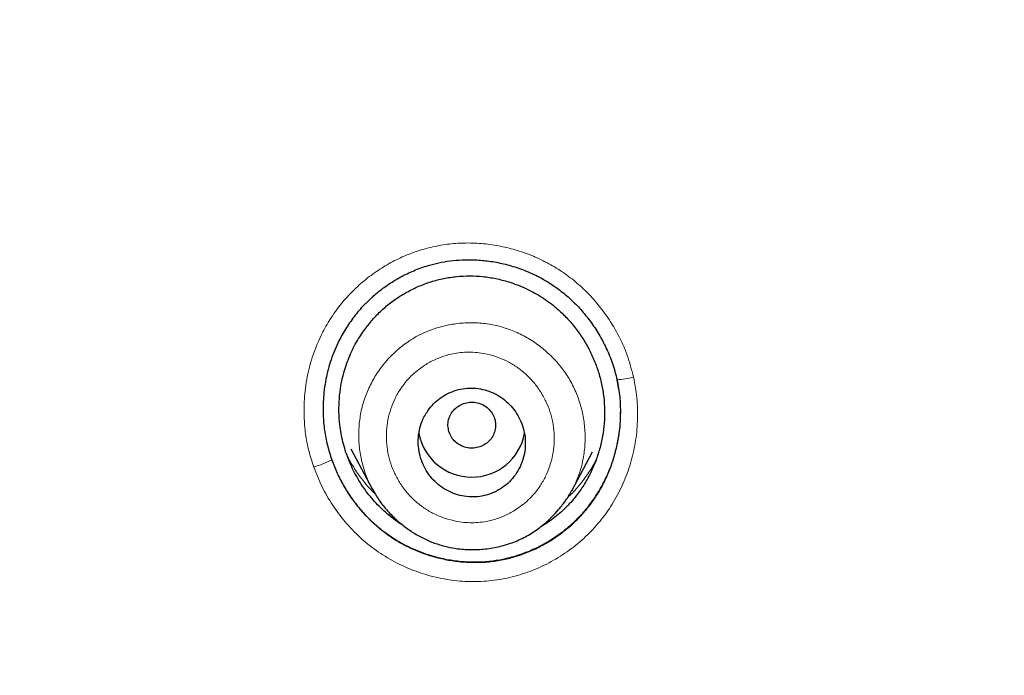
# Model space of a CAD drawing. Header units: millimetres. Extents: x 8 to 846, y 12 to 2113.
# Tile 463 of 515: x 458 to 475, y 1859 to 1870. Entities that reach past the tile are written whole.
import ezdxf

# ---------------------------------------------------------------- set-up
doc = ezdxf.new("R2010")
doc.units = ezdxf.units.MM

msp = doc.modelspace()

# ---------------------------------------------------------------- linework, layer by layer
at = {"color": 8, "linetype": 'Continuous', "lineweight": 0}
for p, q in [((468.39, 1863.846), (468.362, 1864.008)), ((464.296, 1862.101), (464.263, 1862.158)), ((467.512, 1861.994), (467.435, 1861.894)), ((467.531, 1862.025), (467.512, 1861.994))]:
    msp.add_line(p, q, dxfattribs=at)
at = {"color": 7, "linetype": 'Continuous', "lineweight": 30}
for p, q in [((463.891, 1862.848), (464.25, 1862.174)), ((467.605, 1862.14), (467.954, 1862.795)), ((464.251, 1862.173), (464.261, 1862.157)), ((464.263, 1862.158), (464.254, 1862.176))]:
    msp.add_line(p, q, dxfattribs=at)
at = {"color": 8, "linetype": 'Continuous', "lineweight": 0}
for centre, radius, start, end in [((468.345, 1865.04), 1.032, 270.9469, 286.7074), ((462.667, 1864.474), 2.025, 287.3006, 296.5293)]:
    msp.add_arc(centre, radius, start, end, dxfattribs=at)
at = {"color": 7, "linetype": 'Continuous', "lineweight": 30}
msp.add_arc((465.923, 1863.275), 0.904, 190.5954, 349.3389, dxfattribs=at)
at = {"color": 8, "linetype": 'Continuous', "lineweight": 0}
for points, knots in [([(418.074, 1827.918), (418.066, 1828.238), (418.047, 1828.984), (418.052, 1830.153), (418.083, 1831.425), (418.148, 1832.735), (418.246, 1834.081), (418.382, 1835.462), (418.554, 1836.84), (418.76, 1838.214), (419, 1839.582), (419.275, 1840.944), (419.575, 1842.263), (419.898, 1843.537), (420.24, 1844.767), (420.61, 1845.989), (421.009, 1847.204), (421.435, 1848.411), (421.904, 1849.644), (422.417, 1850.904), (422.977, 1852.187), (423.571, 1853.457), (424.196, 1854.712), (424.853, 1855.952), (425.541, 1857.177), (426.24, 1858.352), (426.946, 1859.477), (427.656, 1860.555), (428.391, 1861.618), (429.151, 1862.664), (429.934, 1863.695), (430.765, 1864.739), (431.647, 1865.795), (432.581, 1866.859), (433.542, 1867.901), (434.529, 1868.921), (435.542, 1869.917), (436.581, 1870.89), (437.614, 1871.811), (438.639, 1872.682), (439.653, 1873.507), (440.686, 1874.309), (441.737, 1875.089), (442.807, 1875.847), (443.926, 1876.604), (445.096, 1877.358), (446.32, 1878.105), (447.562, 1878.823), (448.821, 1879.513), (450.098, 1880.173), (451.392, 1880.804), (452.665, 1881.388), (453.915, 1881.928), (455.141, 1882.425), (456.378, 1882.897), (457.626, 1883.341), (458.884, 1883.759), (460.189, 1884.162), (461.543, 1884.547), (462.945, 1884.911), (464.355, 1885.243), (465.773, 1885.541), (467.199, 1885.808), (468.631, 1886.041), (470.028, 1886.237), (471.39, 1886.396), (472.716, 1886.523), (474.044, 1886.622), (475.374, 1886.693), (476.705, 1886.736), (478.078, 1886.751), (479.492, 1886.734), (480.944, 1886.683), (482.395, 1886.599), (483.843, 1886.481), (485.287, 1886.33), (486.727, 1886.146), (488.122, 1885.935), (489.472, 1885.7), (490.776, 1885.445), (492.074, 1885.162), (493.365, 1884.852), (494.649, 1884.515), (495.964, 1884.14), (497.307, 1883.723), (498.678, 1883.263), (500.036, 1882.772), (501.382, 1882.248), (502.714, 1881.694), (504.031, 1881.108), (505.297, 1880.51), (506.511, 1879.901), (507.676, 1879.286), (508.826, 1878.646), (509.961, 1877.982), (511.08, 1877.294), (512.217, 1876.56), (513.368, 1875.78), (514.532, 1874.95), (515.674, 1874.093), (516.795, 1873.21), (517.892, 1872.301), (518.967, 1871.366), (519.989, 1870.433), (520.958, 1869.505), (521.878, 1868.583), (522.776, 1867.642), (523.652, 1866.683), (524.505, 1865.704), (525.36, 1864.678), (526.215, 1863.602), (527.066, 1862.476), (527.888, 1861.33), (528.682, 1860.166), (529.445, 1858.983), (530.179, 1857.783), (530.863, 1856.601), (531.5, 1855.437), (532.091, 1854.295), (532.656, 1853.141), (533.194, 1851.974), (533.704, 1850.797), (534.201, 1849.573), (534.682, 1848.302), (535.143, 1846.985), (535.571, 1845.657), (535.964, 1844.321), (536.325, 1842.976), (536.651, 1841.623), (536.935, 1840.302), (537.179, 1839.012), (537.388, 1837.756), (537.568, 1836.496), (537.718, 1835.232), (537.839, 1833.966), (537.933, 1832.658), (537.998, 1831.31), (538.028, 1829.922), (538.028, 1828.751), (538.005, 1828.042), (537.997, 1827.797)], [0, 0, 0, 0, 0.005252, 0.012201, 0.019149, 0.026096, 0.033674, 0.04125, 0.048826, 0.056401, 0.063977, 0.071552, 0.079127, 0.086071, 0.093015, 0.09996, 0.106905, 0.113851, 0.120799, 0.128379, 0.13596, 0.14354, 0.151118, 0.158695, 0.166272, 0.173848, 0.180792, 0.187736, 0.19468, 0.201624, 0.208568, 0.215513, 0.223089, 0.230666, 0.238244, 0.245823, 0.253404, 0.260985, 0.268564, 0.275511, 0.282457, 0.289402, 0.296347, 0.303291, 0.310235, 0.31781, 0.325386, 0.332961, 0.340537, 0.348114, 0.355691, 0.363269, 0.370217, 0.377167, 0.384116, 0.391064, 0.398011, 0.404957, 0.412534, 0.42011, 0.427686, 0.435261, 0.442837, 0.450412, 0.457988, 0.464933, 0.471879, 0.478825, 0.485772, 0.49272, 0.49967, 0.507251, 0.51483, 0.522408, 0.529986, 0.537562, 0.545138, 0.552714, 0.559658, 0.566603, 0.573547, 0.580492, 0.587437, 0.594382, 0.60196, 0.609538, 0.617118, 0.624699, 0.63228, 0.639859, 0.647436, 0.654382, 0.661327, 0.668271, 0.675216, 0.68216, 0.689104, 0.696679, 0.704255, 0.711831, 0.719408, 0.726986, 0.734564, 0.742145, 0.749094, 0.756043, 0.76299, 0.769936, 0.776881, 0.783826, 0.791402, 0.798978, 0.806553, 0.814128, 0.821704, 0.829279, 0.836855, 0.843801, 0.850747, 0.857694, 0.864643, 0.871592, 0.878541, 0.886119, 0.893697, 0.901273, 0.908849, 0.916425, 0.924, 0.931575, 0.938519, 0.945463, 0.952407, 0.959352, 0.966297, 0.973243, 0.980821, 0.988401, 0.995982, 1, 1, 1, 1]), ([(421.507, 1824.421), (421.52, 1825.319), (421.546, 1827.111), (421.758, 1829.786), (422.096, 1832.439), (422.569, 1835.071), (423.175, 1837.68), (423.915, 1840.266), (424.789, 1842.822), (425.79, 1845.332), (426.915, 1847.784), (428.159, 1850.17), (429.523, 1852.493), (431.005, 1854.754), (432.604, 1856.95), (434.317, 1859.073), (436.134, 1861.109), (438.046, 1863.05), (440.049, 1864.892), (442.142, 1866.636), (444.326, 1868.282), (446.598, 1869.828), (448.952, 1871.269), (451.372, 1872.595), (453.848, 1873.801), (456.376, 1874.885), (458.955, 1875.846), (461.586, 1876.686), (464.267, 1877.404), (466.986, 1877.994), (469.726, 1878.455), (472.475, 1878.785), (475.232, 1878.983), (477.997, 1879.051), (480.768, 1878.987), (483.543, 1878.79), (486.309, 1878.46), (489.049, 1878.002), (491.753, 1877.417), (494.419, 1876.708), (497.046, 1875.873), (499.636, 1874.911), (502.182, 1873.822), (504.671, 1872.612), (507.09, 1871.289), (509.43, 1869.858), (511.692, 1868.323), (513.876, 1866.682), (515.981, 1864.933), (517.999, 1863.08), (519.921, 1861.132), (521.736, 1859.1), (523.44, 1856.991), (525.034, 1854.808), (526.517, 1852.551), (527.89, 1850.218), (529.145, 1847.816), (530.277, 1845.357), (531.278, 1842.855), (532.146, 1840.317), (532.884, 1837.744), (533.493, 1835.135), (533.971, 1832.491), (534.314, 1829.818), (534.531, 1827.124), (534.558, 1825.322), (534.572, 1824.421)], [0, 0, 0, 0, 0.015712, 0.031331, 0.046897, 0.062447, 0.078018, 0.093647, 0.109364, 0.125068, 0.140678, 0.156238, 0.171786, 0.187361, 0.20301, 0.218729, 0.234412, 0.250011, 0.265566, 0.281113, 0.296691, 0.312337, 0.328056, 0.343741, 0.359332, 0.374883, 0.390432, 0.406015, 0.421689, 0.437408, 0.453066, 0.468652, 0.484201, 0.499753, 0.515345, 0.531016, 0.546736, 0.5624, 0.57798, 0.593531, 0.609088, 0.62469, 0.640388, 0.656108, 0.671748, 0.687324, 0.702876, 0.718439, 0.734052, 0.749753, 0.765462, 0.781092, 0.796672, 0.812229, 0.827796, 0.843417, 0.85913, 0.874841, 0.89046, 0.906024, 0.921572, 0.937142, 0.95278, 0.96849, 0.98424, 1, 1, 1, 1]), ([(534.349, 1824.347), (534.342, 1825.015), (534.327, 1826.349), (534.208, 1828.347), (534.018, 1830.34), (533.749, 1832.329), (533.405, 1834.309), (532.996, 1836.235), (532.527, 1838.102), (532.005, 1839.91), (531.419, 1841.696), (530.769, 1843.463), (530.042, 1845.239), (529.236, 1847.023), (528.346, 1848.809), (527.386, 1850.566), (526.357, 1852.293), (525.259, 1853.989), (524.121, 1855.615), (522.95, 1857.167), (521.753, 1858.646), (520.504, 1860.082), (519.205, 1861.475), (517.829, 1862.851), (516.374, 1864.205), (514.838, 1865.533), (513.25, 1866.807), (511.609, 1868.028), (509.922, 1869.191), (508.228, 1870.271), (506.538, 1871.269), (504.851, 1872.189), (503.132, 1873.052), (501.382, 1873.857), (499.566, 1874.62), (497.685, 1875.335), (495.74, 1875.994), (493.769, 1876.585), (491.771, 1877.107), (489.751, 1877.559), (487.755, 1877.932), (485.792, 1878.23), (483.863, 1878.457), (481.93, 1878.62), (479.991, 1878.718), (478.01, 1878.751), (475.99, 1878.716), (473.934, 1878.607), (471.883, 1878.425), (469.838, 1878.17), (467.798, 1877.841), (465.805, 1877.449), (463.866, 1876.998), (461.988, 1876.493), (460.132, 1875.928), (458.301, 1875.301), (456.457, 1874.599), (454.606, 1873.82), (452.753, 1872.961), (450.935, 1872.037), (449.152, 1871.049), (447.402, 1869.995), (445.718, 1868.899), (444.105, 1867.766), (442.568, 1866.605), (441.077, 1865.397), (439.633, 1864.141), (438.206, 1862.811), (436.803, 1861.407), (435.428, 1859.925), (434.112, 1858.396), (432.852, 1856.82), (431.65, 1855.195), (430.528, 1853.558), (429.487, 1851.917), (428.529, 1850.279), (427.631, 1848.615), (426.796, 1846.924), (426.004, 1845.166), (425.261, 1843.343), (424.574, 1841.455), (423.959, 1839.547), (423.418, 1837.619), (422.951, 1835.672), (422.565, 1833.747), (422.256, 1831.849), (422.02, 1829.983), (421.854, 1828.11), (421.749, 1826.231), (421.736, 1824.976), (421.73, 1824.347)], [0, 0, 0, 0, 0.011718, 0.023422, 0.035131, 0.046861, 0.058633, 0.070374, 0.081376, 0.092351, 0.103314, 0.114278, 0.125258, 0.136845, 0.148439, 0.160058, 0.171716, 0.183431, 0.19516, 0.206169, 0.21715, 0.228117, 0.239082, 0.250059, 0.261698, 0.273343, 0.285009, 0.296711, 0.308463, 0.320158, 0.331114, 0.342058, 0.353001, 0.363957, 0.374937, 0.386579, 0.398224, 0.409886, 0.42158, 0.43332, 0.445046, 0.456045, 0.467022, 0.477988, 0.488955, 0.499937, 0.511584, 0.523217, 0.534851, 0.5465, 0.558178, 0.569924, 0.580979, 0.591996, 0.602988, 0.613967, 0.624945, 0.636586, 0.648202, 0.659808, 0.671417, 0.683046, 0.69478, 0.705845, 0.716869, 0.727865, 0.738844, 0.74982, 0.761474, 0.77311, 0.784742, 0.796386, 0.808059, 0.819799, 0.830845, 0.841849, 0.852823, 0.863782, 0.874741, 0.886479, 0.898182, 0.909866, 0.921548, 0.933247, 0.944959, 0.955973, 0.966969, 0.977962, 0.988967, 1, 1, 1, 1]), ([(463.269, 1862.54), (463.239, 1862.632), (463.18, 1862.815), (463.127, 1863.099), (463.102, 1863.386), (463.107, 1863.708), (463.152, 1864.058), (463.251, 1864.429), (463.387, 1864.753), (463.543, 1865.03), (463.709, 1865.263), (463.9, 1865.478), (464.114, 1865.674), (464.346, 1865.847), (464.593, 1865.995), (464.853, 1866.115), (465.124, 1866.207), (465.404, 1866.27), (465.689, 1866.303), (465.977, 1866.306), (466.266, 1866.278), (466.55, 1866.222), (466.826, 1866.138), (467.092, 1866.026), (467.344, 1865.888), (467.582, 1865.725), (467.801, 1865.539), (468.001, 1865.33), (468.199, 1865.076), (468.385, 1864.774), (468.544, 1864.423), (468.609, 1864.176), (468.641, 1864.052)], [0, 0, 0, 0, 0.031431, 0.062576, 0.093761, 0.125309, 0.167191, 0.208595, 0.250268, 0.281471, 0.312462, 0.343585, 0.375181, 0.40684, 0.437985, 0.468955, 0.500095, 0.531265, 0.562242, 0.593381, 0.625031, 0.656513, 0.68763, 0.718708, 0.750071, 0.78115, 0.812121, 0.843317, 0.875062, 0.91694, 0.958341, 1, 1, 1, 1]), ([(464.254, 1862.176), (464.239, 1862.201), (464.183, 1862.297), (464.116, 1862.48), (464.053, 1862.72), (464.023, 1862.967), (464.024, 1863.214), (464.056, 1863.459), (464.121, 1863.698), (464.217, 1863.926), (464.343, 1864.14), (464.495, 1864.336), (464.671, 1864.512), (464.853, 1864.65), (465.031, 1864.756), (465.202, 1864.833), (465.379, 1864.893), (465.583, 1864.94), (465.811, 1864.967), (466.06, 1864.964), (466.307, 1864.929), (466.545, 1864.861), (466.773, 1864.762), (466.987, 1864.634), (467.184, 1864.48), (467.36, 1864.303), (467.512, 1864.107), (467.636, 1863.892), (467.73, 1863.663), (467.794, 1863.423), (467.828, 1863.177), (467.83, 1862.928), (467.803, 1862.702), (467.755, 1862.499), (467.691, 1862.323), (467.636, 1862.199), (467.598, 1862.137), (467.593, 1862.128)], [0, 0, 0, 0, 0.010875, 0.04242, 0.073949, 0.105456, 0.136922, 0.168331, 0.19971, 0.23115, 0.262671, 0.294243, 0.325827, 0.357404, 0.381105, 0.404823, 0.428563, 0.45232, 0.483967, 0.515516, 0.546888, 0.578075, 0.609391, 0.64088, 0.672454, 0.704004, 0.735436, 0.766725, 0.798081, 0.829555, 0.861121, 0.892742, 0.924406, 0.948208, 0.972061, 0.995966, 1, 1, 1, 1]), ([(467.073, 1862.227), (467.105, 1862.28), (467.169, 1862.386), (467.238, 1862.559), (467.286, 1862.74), (467.311, 1862.925), (467.312, 1863.111), (467.288, 1863.295), (467.241, 1863.475), (467.171, 1863.648), (467.08, 1863.811), (466.969, 1863.963), (466.84, 1864.098), (466.695, 1864.214), (466.537, 1864.311), (466.366, 1864.386), (466.201, 1864.435), (466.048, 1864.462), (465.908, 1864.473), (465.768, 1864.469), (465.615, 1864.449), (465.45, 1864.406), (465.277, 1864.336), (465.128, 1864.251), (465.003, 1864.16), (464.899, 1864.066), (464.805, 1863.964), (464.714, 1863.839), (464.63, 1863.691), (464.56, 1863.518), (464.512, 1863.338), (464.488, 1863.152), (464.487, 1862.966), (464.51, 1862.781), (464.558, 1862.601), (464.628, 1862.428), (464.719, 1862.264), (464.83, 1862.113), (464.959, 1861.978), (465.104, 1861.862), (465.263, 1861.765), (465.434, 1861.69), (465.599, 1861.642), (465.753, 1861.614), (465.893, 1861.604), (466.032, 1861.608), (466.184, 1861.629), (466.35, 1861.672), (466.522, 1861.742), (466.67, 1861.827), (466.795, 1861.918), (466.899, 1862.011), (466.994, 1862.114), (467.047, 1862.189), (467.073, 1862.227)], [0, 0, 0, 0, 0.020756, 0.041697, 0.062521, 0.083571, 0.10428, 0.124999, 0.145814, 0.166544, 0.187523, 0.208546, 0.22925, 0.249991, 0.270704, 0.291421, 0.312498, 0.328146, 0.343726, 0.359445, 0.374953, 0.3957, 0.416636, 0.437441, 0.453286, 0.468883, 0.484391, 0.499974, 0.52077, 0.541547, 0.562657, 0.583469, 0.604381, 0.625109, 0.645874, 0.666815, 0.687612, 0.708762, 0.729479, 0.750126, 0.770951, 0.791679, 0.812666, 0.828504, 0.84409, 0.859588, 0.875164, 0.895818, 0.916786, 0.937655, 0.953231, 0.968829, 0.984537, 1, 1, 1, 1]), ([(468.641, 1864.052), (468.663, 1863.936), (468.706, 1863.704), (468.716, 1863.348), (468.684, 1862.993), (468.609, 1862.644), (468.493, 1862.308), (468.335, 1861.991), (468.139, 1861.696), (467.905, 1861.428), (467.637, 1861.192), (467.342, 1860.991), (467.025, 1860.831), (466.691, 1860.713), (466.345, 1860.638), (465.99, 1860.61), (465.634, 1860.629), (465.283, 1860.692), (464.943, 1860.799), (464.619, 1860.947), (464.316, 1861.133), (464.039, 1861.358), (463.792, 1861.616), (463.579, 1861.901), (463.399, 1862.209), (463.313, 1862.43), (463.269, 1862.54)], [0, 0, 0, 0, 0.041514, 0.082972, 0.125017, 0.166952, 0.20839, 0.249971, 0.291633, 0.333136, 0.375189, 0.417225, 0.458646, 0.500136, 0.541765, 0.583168, 0.625071, 0.666862, 0.70833, 0.750133, 0.791592, 0.833029, 0.875122, 0.916778, 0.958198, 1, 1, 1, 1]), ([(463.571, 1862.662), (463.61, 1862.563), (463.688, 1862.365), (463.849, 1862.089), (464.024, 1861.853), (464.204, 1861.658), (464.381, 1861.498), (464.572, 1861.355), (464.776, 1861.232), (464.991, 1861.13), (465.215, 1861.048), (465.445, 1860.988), (465.68, 1860.949), (465.918, 1860.932), (466.156, 1860.937), (466.391, 1860.966), (466.622, 1861.019), (466.846, 1861.096), (467.062, 1861.193), (467.268, 1861.311), (467.462, 1861.448), (467.643, 1861.602), (467.808, 1861.774), (467.957, 1861.96), (468.086, 1862.161), (468.194, 1862.374), (468.282, 1862.596), (468.35, 1862.825), (468.396, 1863.059), (468.421, 1863.277), (468.42, 1863.417), (468.42, 1863.478)], [0, 0, 0, 0, 0.044936, 0.089927, 0.134905, 0.168591, 0.202202, 0.235731, 0.2692, 0.302701, 0.336283, 0.36991, 0.40354, 0.437133, 0.470661, 0.504118, 0.537529, 0.570949, 0.604405, 0.637904, 0.671442, 0.705014, 0.73862, 0.772273, 0.806009, 0.839764, 0.873461, 0.90713, 0.940784, 0.974433, 1, 1, 1, 1]), ([(464.303, 1862.089), (464.284, 1862.106), (464.207, 1862.177), (464.089, 1862.318), (463.954, 1862.511), (463.869, 1862.646), (463.836, 1862.72), (463.835, 1862.722)], [0, 0, 0, 0, 0.0993066, 0.3963567, 0.6940988, 0.9925264, 1, 1, 1, 1]), ([(468.012, 1862.664), (468.011, 1862.661), (467.977, 1862.587), (467.893, 1862.452), (467.757, 1862.262), (467.636, 1862.121), (467.556, 1862.05), (467.535, 1862.031)], [0, 0, 0, 0, 0.011451, 0.304911, 0.597945, 0.890951, 1, 1, 1, 1])]:
    msp.add_open_spline(points, degree=3, knots=knots, dxfattribs=at)
at = {"color": 7, "linetype": 'Continuous', "lineweight": 30}
for points, knots in [([(538, 1827.773), (538.001, 1827.791), (538.002, 1827.835), (538.004, 1827.906), (538.006, 1827.988), (538.008, 1828.101), (538.011, 1828.254), (538.015, 1828.455), (538.017, 1828.683), (538.02, 1828.937), (538.021, 1829.217), (538.021, 1829.526), (538.019, 1829.864), (538.014, 1830.232), (538.007, 1830.62), (537.996, 1831.029), (537.982, 1831.456), (537.963, 1831.907), (537.94, 1832.376), (537.9, 1833.055), (537.836, 1833.939), (537.735, 1835.032), (537.61, 1836.137), (537.463, 1837.243), (537.292, 1838.348), (537.099, 1839.453), (536.881, 1840.567), (536.637, 1841.691), (536.366, 1842.823), (536.068, 1843.964), (535.731, 1845.151), (535.35, 1846.383), (534.921, 1847.661), (534.456, 1848.945), (533.952, 1850.234), (533.499, 1851.312), (533.116, 1852.179), (532.819, 1852.828), (532.52, 1853.459), (532.222, 1854.068), (531.928, 1854.653), (531.637, 1855.215), (531.341, 1855.771), (531.042, 1856.319), (530.739, 1856.859), (530.445, 1857.372), (530.159, 1857.858), (529.882, 1858.319), (529.615, 1858.754), (529.358, 1859.163), (529.113, 1859.548), (528.88, 1859.908), (528.661, 1860.241), (528.455, 1860.549), (528.263, 1860.832), (528.085, 1861.092), (527.925, 1861.323), (527.783, 1861.525), (527.662, 1861.697), (527.559, 1861.842), (527.479, 1861.954), (527.415, 1862.043), (527.359, 1862.121), (527.295, 1862.21), (527.211, 1862.325), (527.106, 1862.469), (526.976, 1862.645), (526.827, 1862.847), (526.657, 1863.074), (526.466, 1863.326), (526.265, 1863.588), (526.056, 1863.857), (525.84, 1864.132), (525.608, 1864.424), (525.359, 1864.733), (525.092, 1865.059), (524.811, 1865.397), (524.355, 1865.938), (523.723, 1866.665), (522.891, 1867.583), (522.032, 1868.491), (521.146, 1869.387), (520.259, 1870.246), (519.371, 1871.071), (518.484, 1871.861), (517.661, 1872.565), (516.904, 1873.19), (516.215, 1873.742), (515.529, 1874.274), (514.848, 1874.787), (514.167, 1875.286), (513.43, 1875.809), (512.625, 1876.363), (511.744, 1876.946), (510.831, 1877.527), (509.886, 1878.105), (508.916, 1878.674), (507.919, 1879.234), (506.897, 1879.783), (505.842, 1880.323), (504.768, 1880.847), (503.677, 1881.353), (502.567, 1881.841), (501.427, 1882.315), (500.256, 1882.775), (499.055, 1883.218), (497.847, 1883.634), (496.634, 1884.024), (495.419, 1884.388), (494.176, 1884.733), (492.908, 1885.056), (491.653, 1885.348), (490.414, 1885.61), (489.194, 1885.842), (487.953, 1886.054), (486.702, 1886.241), (485.452, 1886.402), (484.217, 1886.537), (482.961, 1886.649), (481.685, 1886.737), (480.391, 1886.799), (479.121, 1886.833), (477.876, 1886.843), (476.65, 1886.827), (475.442, 1886.788), (474.255, 1886.728), (473.096, 1886.646), (471.964, 1886.546), (470.862, 1886.429), (469.787, 1886.296), (468.708, 1886.143), (467.627, 1885.971), (466.545, 1885.779), (465.498, 1885.575), (464.485, 1885.36), (463.56, 1885.148), (462.717, 1884.941), (461.953, 1884.744), (461.213, 1884.543), (460.497, 1884.339), (459.801, 1884.132), (459.124, 1883.921), (458.449, 1883.704), (457.765, 1883.474), (457.058, 1883.227), (456.329, 1882.963), (455.569, 1882.676), (454.779, 1882.365), (453.96, 1882.03), (453.119, 1881.67), (452.258, 1881.287), (451.377, 1880.878), (450.478, 1880.443), (449.588, 1879.994), (448.707, 1879.531), (447.838, 1879.056), (446.957, 1878.556), (446.064, 1878.029), (445.16, 1877.474), (444.224, 1876.876), (443.258, 1876.234), (442.263, 1875.542), (441.261, 1874.815), (440.381, 1874.148), (439.623, 1873.553), (438.986, 1873.038), (438.348, 1872.507), (437.714, 1871.964), (437.093, 1871.417), (436.495, 1870.875), (435.923, 1870.343), (435.378, 1869.821), (434.858, 1869.311), (434.366, 1868.816), (433.901, 1868.337), (433.461, 1867.874), (433.044, 1867.425), (432.629, 1866.97), (432.219, 1866.509), (431.816, 1866.046), (431.439, 1865.605), (431.088, 1865.185), (430.764, 1864.791), (430.467, 1864.422), (430.194, 1864.079), (429.943, 1863.759), (429.718, 1863.466), (429.516, 1863.201), (429.336, 1862.963), (429.176, 1862.748), (429.034, 1862.556), (428.917, 1862.397), (428.823, 1862.267), (428.747, 1862.163), (428.679, 1862.069), (428.615, 1861.979), (428.546, 1861.883), (428.466, 1861.77), (428.369, 1861.633), (428.256, 1861.473), (428.127, 1861.288), (427.984, 1861.081), (427.826, 1860.851), (427.655, 1860.599), (427.47, 1860.322), (427.249, 1859.989), (426.996, 1859.599), (426.713, 1859.156), (426.425, 1858.695), (426.132, 1858.216), (425.836, 1857.721), (425.537, 1857.209), (425.195, 1856.609), (424.813, 1855.917), (424.391, 1855.126), (423.968, 1854.3), (423.566, 1853.48), (423.183, 1852.67), (422.822, 1851.871), (422.464, 1851.045), (422.111, 1850.193), (421.766, 1849.319), (421.431, 1848.424), (421.105, 1847.508), (420.788, 1846.566), (420.482, 1845.597), (420.187, 1844.601), (419.905, 1843.579), (419.638, 1842.531), (419.406, 1841.538), (419.207, 1840.618), (419.042, 1839.787), (418.893, 1838.98), (418.754, 1838.158), (418.626, 1837.325), (418.511, 1836.484), (418.412, 1835.676), (418.329, 1834.902), (418.26, 1834.167), (418.203, 1833.47), (418.158, 1832.811), (418.123, 1832.186), (418.096, 1831.592), (418.076, 1831.029), (418.063, 1830.497), (418.055, 1830.002), (418.052, 1829.541), (418.052, 1829.119), (418.055, 1828.734), (418.061, 1828.386), (418.067, 1828.072), (418.073, 1827.874), (418.076, 1827.781)], [0, 0, 0, 0, 0.000286, 0.000693, 0.0011, 0.001586, 0.002471, 0.003539, 0.004789, 0.006132, 0.007637, 0.009305, 0.011135, 0.013127, 0.015282, 0.017462, 0.019787, 0.022256, 0.024847, 0.027466, 0.033367, 0.039348, 0.045407, 0.051547, 0.057576, 0.06368, 0.069859, 0.076113, 0.082442, 0.088847, 0.095327, 0.102542, 0.109849, 0.117247, 0.124738, 0.132321, 0.136217, 0.140106, 0.143883, 0.147538, 0.151072, 0.154484, 0.157774, 0.161253, 0.164584, 0.167769, 0.170807, 0.173698, 0.176442, 0.17904, 0.18149, 0.183794, 0.18595, 0.187925, 0.189759, 0.191451, 0.193001, 0.194284, 0.195425, 0.196381, 0.197152, 0.197648, 0.198127, 0.198707, 0.19941, 0.200408, 0.20158, 0.202926, 0.204446, 0.206141, 0.20801, 0.209751, 0.21162, 0.213617, 0.215742, 0.217996, 0.220375, 0.222791, 0.229356, 0.235809, 0.242651, 0.249362, 0.255943, 0.262391, 0.268707, 0.274889, 0.279654, 0.284337, 0.288938, 0.293457, 0.297895, 0.302347, 0.307808, 0.313397, 0.319114, 0.324959, 0.330933, 0.336924, 0.343039, 0.349279, 0.355642, 0.361895, 0.368264, 0.37475, 0.381351, 0.388066, 0.394895, 0.401438, 0.408082, 0.414827, 0.421674, 0.428623, 0.435029, 0.441518, 0.448093, 0.454743, 0.461334, 0.467815, 0.474188, 0.481072, 0.487826, 0.494449, 0.500941, 0.507301, 0.513639, 0.519838, 0.525899, 0.531823, 0.537609, 0.543257, 0.548769, 0.554673, 0.560411, 0.565984, 0.571391, 0.576633, 0.580874, 0.585001, 0.589013, 0.59291, 0.596693, 0.600415, 0.604054, 0.607836, 0.61176, 0.615827, 0.620037, 0.624536, 0.629187, 0.633988, 0.638941, 0.644045, 0.649301, 0.654708, 0.659798, 0.665015, 0.67036, 0.675832, 0.681433, 0.687161, 0.693426, 0.699838, 0.706396, 0.713101, 0.71739, 0.721738, 0.726143, 0.730607, 0.73504, 0.739336, 0.743493, 0.747511, 0.751391, 0.755131, 0.758669, 0.762073, 0.765343, 0.768479, 0.77194, 0.775222, 0.778324, 0.781247, 0.783991, 0.786512, 0.788859, 0.791034, 0.793036, 0.794792, 0.796389, 0.797828, 0.799108, 0.800229, 0.800999, 0.801686, 0.802305, 0.802864, 0.803461, 0.804203, 0.805101, 0.806153, 0.80736, 0.808722, 0.810211, 0.811848, 0.813635, 0.815571, 0.818292, 0.821125, 0.824049, 0.827063, 0.830167, 0.833361, 0.836644, 0.841307, 0.84614, 0.851144, 0.856318, 0.860926, 0.865661, 0.870525, 0.875514, 0.88063, 0.885778, 0.891047, 0.896439, 0.901953, 0.907588, 0.913346, 0.919226, 0.925229, 0.929977, 0.934588, 0.939053, 0.943372, 0.948188, 0.952809, 0.957234, 0.961465, 0.9655, 0.969274, 0.972859, 0.976257, 0.979466, 0.98254, 0.985418, 0.988102, 0.99059, 0.992883, 0.994945, 0.996818, 0.998503, 1, 1, 1, 1]), ([(438.753, 1781.597), (438.116, 1782.151), (436.841, 1783.26), (435.025, 1785.022), (433.286, 1786.854), (431.632, 1788.759), (430.064, 1790.73), (428.585, 1792.765), (427.198, 1794.859), (425.906, 1797.008), (424.711, 1799.21), (423.615, 1801.459), (422.622, 1803.753), (421.734, 1806.086), (420.951, 1808.454), (420.274, 1810.852), (419.705, 1813.277), (419.244, 1815.722), (418.892, 1818.185), (418.651, 1820.66), (418.52, 1823.142), (418.502, 1825.628), (418.596, 1828.113), (418.802, 1830.591), (419.118, 1833.058), (419.543, 1835.51), (420.077, 1837.942), (420.719, 1840.349), (421.467, 1842.727), (422.321, 1845.072), (423.281, 1847.379), (424.343, 1849.643), (425.506, 1851.861), (426.768, 1854.028), (428.124, 1856.141), (429.573, 1858.195), (431.112, 1860.187), (432.739, 1862.114), (434.45, 1863.97), (436.243, 1865.754), (438.115, 1867.459), (440.062, 1869.085), (442.08, 1870.628), (444.165, 1872.085), (446.313, 1873.455), (448.52, 1874.735), (450.781, 1875.922), (453.094, 1877.013), (455.453, 1878.006), (457.856, 1878.898), (460.296, 1879.689), (462.768, 1880.377), (465.27, 1880.962), (467.794, 1881.442), (470.338, 1881.818), (472.897, 1882.085), (475.465, 1882.254), (477.18, 1882.275), (478.038, 1882.285)], [0, 0, 0, 0, 0.017858, 0.035716, 0.053573, 0.07143, 0.089286, 0.107143, 0.124999, 0.142856, 0.160713, 0.178571, 0.196429, 0.214287, 0.232143, 0.25, 0.267856, 0.285712, 0.303568, 0.321425, 0.339282, 0.35714, 0.374998, 0.392856, 0.410713, 0.42857, 0.446428, 0.464285, 0.482142, 0.499999, 0.517857, 0.535714, 0.553571, 0.571428, 0.589285, 0.607142, 0.624999, 0.642856, 0.660713, 0.67857, 0.696427, 0.714284, 0.732141, 0.749999, 0.767857, 0.785715, 0.803573, 0.821432, 0.83929, 0.857149, 0.875005, 0.892861, 0.910716, 0.928572, 0.946428, 0.964284, 0.982141, 1, 1, 1, 1]), ([(478.038, 1879.997), (477.434, 1879.991), (476.226, 1879.981), (474.416, 1879.894), (472.608, 1879.756), (470.804, 1879.561), (469.003, 1879.311), (467.209, 1879.007), (465.477, 1878.659), (463.811, 1878.274), (462.213, 1877.858), (460.632, 1877.398), (459.069, 1876.896), (457.523, 1876.351), (455.942, 1875.743), (454.328, 1875.068), (452.688, 1874.322), (451.077, 1873.528), (449.495, 1872.687), (447.943, 1871.799), (446.418, 1870.862), (444.963, 1869.906), (443.577, 1868.935), (442.263, 1867.956), (440.98, 1866.942), (439.728, 1865.894), (438.508, 1864.811), (437.286, 1863.661), (436.066, 1862.443), (434.855, 1861.154), (433.687, 1859.829), (432.562, 1858.469), (431.48, 1857.073), (430.439, 1855.639), (429.469, 1854.212), (428.569, 1852.798), (427.74, 1851.406), (426.955, 1849.994), (426.213, 1848.564), (425.516, 1847.115), (424.843, 1845.604), (424.201, 1844.032), (423.594, 1842.398), (423.04, 1840.745), (422.54, 1839.075), (422.094, 1837.387), (421.7, 1835.679), (421.369, 1834.004), (421.099, 1832.367), (420.884, 1830.775), (420.717, 1829.182), (420.598, 1827.587), (420.528, 1825.989), (420.504, 1824.343), (420.533, 1822.652), (420.62, 1820.915), (420.763, 1819.181), (420.964, 1817.448), (421.221, 1815.717), (421.535, 1813.99), (421.894, 1812.32), (422.291, 1810.712), (422.722, 1809.167), (423.197, 1807.638), (423.717, 1806.125), (424.282, 1804.628), (424.911, 1803.102), (425.607, 1801.549), (426.376, 1799.973), (427.196, 1798.42), (428.07, 1796.89), (428.995, 1795.381), (429.97, 1793.901), (430.962, 1792.492), (431.963, 1791.158), (432.969, 1789.893), (434.012, 1788.658), (435.091, 1787.454), (436.206, 1786.279), (437.391, 1785.101), (438.65, 1783.923), (439.984, 1782.75), (441.359, 1781.617), (442.774, 1780.524), (444.229, 1779.47), (445.719, 1778.46), (447.195, 1777.524), (448.649, 1776.661), (450.081, 1775.864), (451.534, 1775.109), (453.009, 1774.395), (454.505, 1773.722), (456.07, 1773.071), (457.704, 1772.447), (459.405, 1771.856), (461.124, 1771.317), (462.86, 1770.83), (464.614, 1770.395), (466.381, 1770.014), (468.109, 1769.696), (469.793, 1769.436), (471.432, 1769.23), (473.076, 1769.069), (474.725, 1768.955), (476.38, 1768.884), (477.485, 1768.875), (478.038, 1768.871)], [0, 0, 0, 0, 0.01003, 0.020054, 0.030083, 0.040124, 0.050187, 0.060282, 0.070362, 0.079553, 0.088711, 0.097842, 0.106955, 0.116055, 0.12515, 0.135215, 0.145244, 0.155247, 0.165233, 0.175211, 0.185191, 0.195231, 0.204429, 0.213609, 0.222777, 0.23194, 0.241107, 0.250284, 0.260264, 0.270231, 0.280194, 0.290164, 0.300149, 0.31016, 0.320251, 0.329484, 0.338685, 0.347862, 0.357022, 0.366175, 0.375328, 0.385279, 0.395221, 0.405163, 0.415118, 0.425096, 0.435106, 0.445185, 0.454404, 0.463594, 0.472765, 0.481925, 0.491084, 0.500249, 0.510205, 0.520158, 0.530119, 0.540101, 0.550114, 0.56017, 0.570237, 0.579425, 0.588586, 0.597726, 0.606856, 0.615983, 0.625115, 0.635087, 0.645061, 0.655045, 0.665052, 0.67509, 0.685171, 0.695207, 0.70436, 0.713496, 0.722621, 0.731743, 0.74087, 0.750008, 0.759978, 0.769956, 0.779952, 0.789974, 0.800033, 0.810138, 0.820182, 0.829338, 0.838477, 0.847605, 0.856731, 0.86586, 0.875, 0.885017, 0.895019, 0.905016, 0.915017, 0.92503, 0.935066, 0.945076, 0.954226, 0.963368, 0.97251, 0.981657, 0.990818, 1, 1, 1, 1]), ([(421.006, 1824.397), (421.013, 1825.071), (421.027, 1826.416), (421.146, 1828.43), (421.335, 1830.436), (421.603, 1832.436), (421.946, 1834.428), (422.356, 1836.371), (422.829, 1838.261), (423.358, 1840.096), (423.952, 1841.912), (424.613, 1843.711), (425.35, 1845.519), (426.167, 1847.331), (427.066, 1849.141), (428.035, 1850.92), (429.073, 1852.668), (430.181, 1854.384), (431.331, 1856.03), (432.518, 1857.605), (433.734, 1859.108), (435.003, 1860.568), (436.326, 1861.987), (437.722, 1863.383), (439.194, 1864.754), (440.741, 1866.093), (442.342, 1867.379), (443.994, 1868.611), (445.698, 1869.787), (447.412, 1870.883), (449.13, 1871.899), (450.846, 1872.836), (452.595, 1873.716), (454.377, 1874.537), (456.218, 1875.311), (458.12, 1876.033), (460.081, 1876.699), (462.072, 1877.296), (464.092, 1877.824), (466.139, 1878.282), (468.163, 1878.662), (470.156, 1878.966), (472.111, 1879.199), (474.07, 1879.365), (476.032, 1879.466), (478.039, 1879.501), (480.089, 1879.466), (482.179, 1879.356), (484.263, 1879.171), (486.342, 1878.912), (488.412, 1878.579), (490.428, 1878.182), (492.385, 1877.727), (494.279, 1877.219), (496.149, 1876.649), (497.996, 1876.018), (499.862, 1875.309), (501.743, 1874.519), (503.633, 1873.644), (505.485, 1872.703), (507.302, 1871.696), (509.082, 1870.624), (510.788, 1869.512), (512.418, 1868.366), (513.97, 1867.194), (515.475, 1865.974), (516.933, 1864.707), (518.376, 1863.362), (519.798, 1861.939), (521.193, 1860.436), (522.529, 1858.885), (523.806, 1857.287), (525.025, 1855.641), (526.161, 1853.983), (527.216, 1852.319), (528.188, 1850.659), (529.098, 1848.97), (529.946, 1847.253), (530.747, 1845.475), (531.496, 1843.637), (532.186, 1841.74), (532.805, 1839.82), (533.35, 1837.877), (533.824, 1835.907), (534.218, 1833.953), (534.534, 1832.022), (534.775, 1830.122), (534.946, 1828.218), (535.053, 1826.309), (535.067, 1825.035), (535.073, 1824.397)], [0, 0, 0, 0, 0.011674, 0.023319, 0.034953, 0.046594, 0.058259, 0.069953, 0.080961, 0.091959, 0.102962, 0.113984, 0.125039, 0.136637, 0.148231, 0.159838, 0.171475, 0.183157, 0.194877, 0.205905, 0.216918, 0.22793, 0.238954, 0.250002, 0.261585, 0.273174, 0.284784, 0.296429, 0.308126, 0.319837, 0.330846, 0.341843, 0.352841, 0.363852, 0.374887, 0.386465, 0.398061, 0.409688, 0.421363, 0.433098, 0.444853, 0.455881, 0.466873, 0.477842, 0.4888, 0.499758, 0.511447, 0.523122, 0.534797, 0.546486, 0.558206, 0.569931, 0.580933, 0.591898, 0.602839, 0.613767, 0.624694, 0.636409, 0.648098, 0.659775, 0.671455, 0.683154, 0.694888, 0.705917, 0.716904, 0.727863, 0.738806, 0.749745, 0.761427, 0.773085, 0.784734, 0.79639, 0.808067, 0.819807, 0.830858, 0.841874, 0.852868, 0.863854, 0.874847, 0.886477, 0.898088, 0.909698, 0.921323, 0.932981, 0.944738, 0.955821, 0.966873, 0.97791, 0.988948, 1, 1, 1, 1]), ([(464.152, 1865.297), (464.164, 1865.308), (464.188, 1865.334), (464.237, 1865.383), (464.298, 1865.438), (464.398, 1865.52), (464.54, 1865.623), (464.733, 1865.739), (464.951, 1865.844), (465.166, 1865.922), (465.371, 1865.974), (465.562, 1866.006), (465.766, 1866.024), (465.986, 1866.023), (466.219, 1866.002), (466.463, 1865.957), (466.715, 1865.884), (466.971, 1865.779), (467.203, 1865.653), (467.409, 1865.51), (467.589, 1865.359), (467.76, 1865.185), (467.919, 1864.989), (468.063, 1864.771), (468.189, 1864.534), (468.295, 1864.278), (468.342, 1864.097), (468.365, 1864.005)], [0, 0, 0, 0, 0.011033, 0.024112, 0.039677, 0.057559, 0.095995, 0.137691, 0.182631, 0.230819, 0.264759, 0.300263, 0.338236, 0.378862, 0.422148, 0.468074, 0.516597, 0.567654, 0.621185, 0.663058, 0.706524, 0.751605, 0.798291, 0.846538, 0.896284, 0.947456, 1, 1, 1, 1]), ([(464.168, 1864.91), (464.215, 1864.967), (464.309, 1865.08), (464.47, 1865.23), (464.645, 1865.366), (464.833, 1865.482), (465.031, 1865.579), (465.238, 1865.656), (465.452, 1865.711), (465.669, 1865.743), (465.89, 1865.754), (466.11, 1865.743), (466.329, 1865.709), (466.568, 1865.647), (466.823, 1865.551), (467.083, 1865.411), (467.302, 1865.253), (467.483, 1865.088), (467.63, 1864.925), (467.762, 1864.746), (467.877, 1864.556), (467.974, 1864.355), (468.051, 1864.148), (468.108, 1863.934), (468.144, 1863.716), (468.158, 1863.497), (468.152, 1863.277), (468.124, 1863.058), (468.074, 1862.841), (468.005, 1862.63), (467.916, 1862.427), (467.808, 1862.236), (467.668, 1862.037), (467.488, 1861.838), (467.283, 1861.66), (467.135, 1861.57), (467.07, 1861.53)], [0, 0, 0, 0, 0.02796, 0.056071, 0.084155, 0.112052, 0.140347, 0.168269, 0.196106, 0.224151, 0.25208, 0.279892, 0.307873, 0.336303, 0.373882, 0.411027, 0.448384, 0.476195, 0.503973, 0.531989, 0.560504, 0.588454, 0.616527, 0.644706, 0.672534, 0.700561, 0.728402, 0.756321, 0.784578, 0.813111, 0.841116, 0.868863, 0.89663, 0.933907, 0.971033, 1, 1, 1, 1]), ([(464.152, 1865.298), (464.146, 1865.292), (464.077, 1865.229), (463.963, 1865.091), (463.813, 1864.884), (463.674, 1864.636), (463.553, 1864.346), (463.465, 1864.014), (463.426, 1863.701), (463.422, 1863.414), (463.445, 1863.159), (463.492, 1862.907), (463.545, 1862.744), (463.571, 1862.662)], [0, 0, 0, 0, 0.008609, 0.098459, 0.188046, 0.278372, 0.398568, 0.518324, 0.639782, 0.730283, 0.819869, 0.909465, 1, 1, 1, 1]), ([(464.776, 1861.558), (464.773, 1861.56), (464.684, 1861.607), (464.527, 1861.731), (464.311, 1861.93), (464.124, 1862.159), (463.967, 1862.411), (463.842, 1862.68), (463.753, 1862.962), (463.705, 1863.227), (463.689, 1863.471), (463.695, 1863.691), (463.723, 1863.91), (463.777, 1864.151), (463.866, 1864.407), (463.996, 1864.673), (464.111, 1864.831), (464.168, 1864.91)], [0, 0, 0, 0, 0.002494, 0.078847, 0.155202, 0.231486, 0.308982, 0.386503, 0.462784, 0.539087, 0.596709, 0.653913, 0.711236, 0.769211, 0.847087, 0.92357, 1, 1, 1, 1]), ([(468.365, 1864.005), (468.382, 1863.911), (468.416, 1863.725), (468.42, 1863.536), (468.422, 1863.443)], [0, 0, 0, 0, 0.509962, 1, 1, 1, 1]), ([(465.185, 1863.486), (465.167, 1863.458), (465.13, 1863.402), (465.08, 1863.293), (465.04, 1863.16), (465.02, 1863.004), (465.027, 1862.846), (465.06, 1862.693), (465.118, 1862.548), (465.198, 1862.415), (465.299, 1862.299), (465.416, 1862.201), (465.547, 1862.125), (465.687, 1862.071), (465.834, 1862.041), (465.983, 1862.036), (466.131, 1862.057), (466.275, 1862.102), (466.409, 1862.172), (466.531, 1862.265), (466.636, 1862.377), (466.721, 1862.508), (466.782, 1862.652), (466.818, 1862.805), (466.827, 1862.962), (466.811, 1863.119), (466.768, 1863.269), (466.701, 1863.41), (466.613, 1863.537), (466.506, 1863.647), (466.383, 1863.737), (466.249, 1863.805), (466.105, 1863.849), (465.957, 1863.87), (465.807, 1863.865), (465.661, 1863.835), (465.521, 1863.78), (465.392, 1863.703), (465.277, 1863.605), (465.216, 1863.526), (465.185, 1863.486)], [0, 0, 0, 0, 0.017774, 0.035548, 0.063134, 0.090722, 0.118279, 0.145837, 0.173055, 0.200273, 0.227001, 0.253728, 0.280023, 0.306316, 0.332413, 0.358508, 0.384728, 0.410948, 0.43757, 0.464194, 0.491329, 0.518466, 0.545988, 0.573512, 0.601116, 0.628721, 0.656072, 0.683423, 0.710309, 0.737193, 0.763604, 0.790014, 0.816138, 0.842261, 0.868406, 0.89455, 0.920919, 0.947288, 0.973643, 1, 1, 1, 1]), ([(465.54, 1863.136), (465.552, 1863.104), (465.577, 1863.041), (465.645, 1862.962), (465.729, 1862.902), (465.828, 1862.865), (465.933, 1862.854), (466.038, 1862.87), (466.134, 1862.911), (466.216, 1862.975), (466.279, 1863.057), (466.316, 1863.153), (466.328, 1863.254), (466.312, 1863.355), (466.269, 1863.448), (466.202, 1863.527), (466.117, 1863.588), (466.019, 1863.624), (465.914, 1863.635), (465.809, 1863.62), (465.713, 1863.578), (465.631, 1863.514), (465.568, 1863.432), (465.531, 1863.337), (465.518, 1863.235), (465.533, 1863.169), (465.54, 1863.136)], [0, 0, 0, 0, 0.041659, 0.083341, 0.125, 0.166659, 0.208341, 0.25, 0.291659, 0.333341, 0.375, 0.416659, 0.458341, 0.5, 0.541659, 0.583341, 0.625, 0.666659, 0.708341, 0.75, 0.791659, 0.833341, 0.875, 0.916659, 0.958341, 1, 1, 1, 1]), ([(463.571, 1862.662), (463.6, 1862.588), (463.657, 1862.439), (463.767, 1862.228), (463.894, 1862.027), (464.041, 1861.838), (464.203, 1861.663), (464.381, 1861.504), (464.573, 1861.364), (464.777, 1861.242), (464.992, 1861.14), (465.216, 1861.059), (465.446, 1860.999), (465.682, 1860.96), (465.921, 1860.944), (466.159, 1860.95), (466.394, 1860.981), (466.625, 1861.035), (466.849, 1861.111), (467.065, 1861.208), (467.271, 1861.326), (467.466, 1861.463), (467.647, 1861.618), (467.811, 1861.788), (467.958, 1861.974), (468.086, 1862.173), (468.194, 1862.383), (468.282, 1862.602), (468.35, 1862.83), (468.4, 1863.091), (468.426, 1863.301), (468.42, 1863.431), (468.419, 1863.455)], [0, 0, 0, 0, 0.03395, 0.067574, 0.101153, 0.134969, 0.169151, 0.202823, 0.236294, 0.269875, 0.303799, 0.337417, 0.371027, 0.404928, 0.439096, 0.472756, 0.506237, 0.539876, 0.573571, 0.607087, 0.640735, 0.674822, 0.708667, 0.742205, 0.775754, 0.80963, 0.843095, 0.876527, 0.910224, 0.944478, 0.98973, 1, 1, 1, 1]), ([(464.261, 1862.157), (464.299, 1862.092), (464.376, 1861.959), (464.523, 1861.783), (464.684, 1861.625), (464.855, 1861.492), (465.03, 1861.383), (465.207, 1861.297), (465.382, 1861.233), (465.554, 1861.189), (465.748, 1861.159), (465.969, 1861.149), (466.214, 1861.168), (466.456, 1861.219), (466.688, 1861.299), (466.906, 1861.41), (467.084, 1861.535), (467.224, 1861.657), (467.33, 1861.765), (467.432, 1861.885), (467.527, 1862.012), (467.582, 1862.108), (467.607, 1862.152)], [0, 0, 0, 0, 0.054938, 0.112288, 0.16737, 0.2201, 0.270408, 0.318259, 0.363659, 0.406818, 0.447904, 0.507696, 0.567798, 0.62796, 0.687929, 0.747565, 0.807393, 0.847144, 0.884096, 0.917789, 0.962338, 1, 1, 1, 1])]:
    msp.add_open_spline(points, degree=3, knots=knots, dxfattribs=at)

doc.saveas('drawing.dxf')
